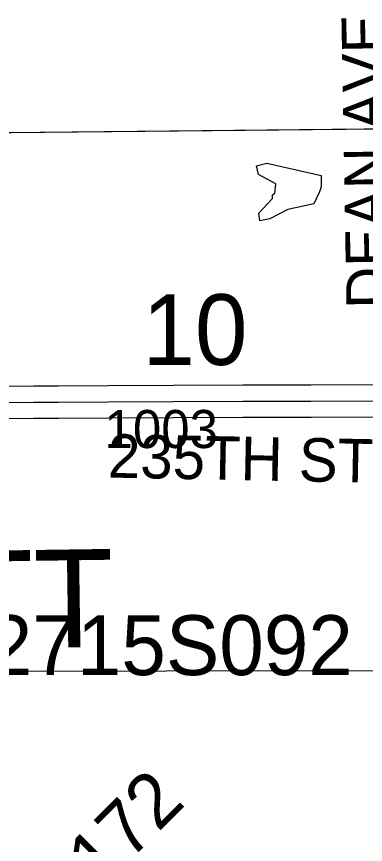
# Model space of a CAD drawing. Extents: x 23.6 to 68.7, y -63 to -29.
# Drawn here: x 35.947 to 36.588, y -47.991 to -46.469 of the extents above; entities that cross this region are included whole.
import ezdxf

# ---------------------------------------------------------------- set-up
doc = ezdxf.new("R2010")
doc.units = 0
for name, color, linetype in [('tdCoHydroRiver', 7, 'Continuous'), ('tdCoSecRdNmbr', 7, 'Continuous'), ('tdCoSecRdTxt', 7, 'Continuous'), ('tdCoSecRteBand', 7, 'Continuous'), ('tdCoSecRteCL', 7, 'Continuous'), ('tdCoSectLine', 7, 'Continuous'), ('tdCoSectLinePart', 7, 'Continuous'), ('tdCoSectNmbr', 7, 'Continuous'), ('tdCoStrucPriMaintName', 7, 'Continuous'), ('tdCoSurfGravel', 7, 'Continuous'), ('tdCoTwpNameTxt', 7, 'Continuous'), ('tdStHwyPriRefPost1', 7, 'Continuous')]:
    doc.layers.add(name, color=color, linetype=linetype)

msp = doc.modelspace()

# ---------------------------------------------------------------- linework, layer by layer
at = {"layer": 'tdCoHydroRiver'}
msp.add_lwpolyline([(36.394, -46.8444), (36.3923, -46.8302), (36.4173, -46.8032), (36.4173, -46.7969), (36.422, -46.7937), (36.4234, -46.7763), (36.3917, -46.7592), (36.3884, -46.7434), (36.4073, -46.7385), (36.507, -46.7614), (36.5071, -46.7819), (36.504, -46.7914), (36.4932, -46.8136), (36.4459, -46.8235), (36.4129, -46.8411), (36.394, -46.8444)], dxfattribs=at)
at = {"layer": 'tdCoSecRteBand'}
for points in [[(35.8954, -47.1485), (35.9788, -47.148), (35.9789, -47.148), (35.979, -47.148), (36.0243, -47.148), (36.1157, -47.147), (36.1159, -47.147), (36.116, -47.147), (36.2356, -47.1468), (36.3636, -47.1462), (36.3636, -47.1462), (36.3636, -47.1462), (36.4881, -47.1458), (36.4881, -47.1458), (36.4881, -47.1458), (36.6195, -47.1453)], [(36.6196, -47.2053), (36.4883, -47.2058), (36.3638, -47.2062), (36.2359, -47.2068), (36.2358, -47.2068), (36.2358, -47.2068), (36.1163, -47.207), (36.0248, -47.208), (36.0246, -47.208), (35.9791, -47.208), (35.8957, -47.2085)]]:
    msp.add_lwpolyline(points, dxfattribs=at)
at = {"layer": 'tdCoSecRteCL'}
msp.add_lwpolyline([(35.7132, -47.1797), (35.7241, -47.1793), (35.7932, -47.1787), (35.8955, -47.1785), (35.979, -47.178), (36.0245, -47.178), (36.1161, -47.177), (36.2357, -47.1768), (36.3637, -47.1762), (36.4882, -47.1758), (36.6196, -47.1753), (36.698, -47.1755), (36.7129, -47.1747)], dxfattribs=at)
at = {"layer": 'tdCoSectLine'}
for points in [[(35.6912, -46.6844), (36.7052, -46.6743)], [(35.725, -47.6721), (36.7202, -47.6713)]]:
    msp.add_lwpolyline(points, dxfattribs=at)
at = {"layer": 'tdCoSectLinePart'}
for points in [[(35.6912, -46.6844), (36.6753, -46.6746)], [(35.755, -47.6721), (36.6899, -47.6713)]]:
    msp.add_lwpolyline(points, dxfattribs=at)
at = {"layer": 'tdCoSurfGravel'}
msp.add_lwpolyline([(35.7132, -47.1797), (35.7241, -47.1793), (35.7932, -47.1787), (35.8955, -47.1785), (35.979, -47.178), (36.0245, -47.178), (36.1161, -47.177), (36.2357, -47.1768), (36.3637, -47.1762), (36.4882, -47.1758), (36.6196, -47.1753), (36.698, -47.1755), (36.7129, -47.1747)], dxfattribs=at)

# ---------------------------------------------------------------- texts
at = {"layer": 'tdCoSecRdNmbr'}
msp.add_text('1003', height=0.07, rotation=0.0284, dxfattribs=at).set_placement((36.109, -47.2623))
at = {"layer": 'tdCoSecRdTxt'}
for s, rotation, p in [('DEAN AVE', 91, (36.6335, -47.0054)), ('235TH ST', 358.8686, (36.1145, -47.3164))]:
    msp.add_text(s, height=0.08, rotation=rotation, dxfattribs=at).set_placement(p)
at = {"layer": 'tdCoSectNmbr'}
msp.add_text('10', height=0.13, rotation=0.0284, dxfattribs=at).set_placement((36.1783, -47.1095))
at = {"layer": 'tdCoStrucPriMaintName'}
msp.add_text('62715S092', height=0.11, dxfattribs=at).set_placement((35.8126, -47.6796))
msp.add_text('62715S092', height=0.11, dxfattribs=at).set_placement((35.8126, -47.6796))
msp.add_text('62715S092', height=0.11, dxfattribs=at).set_placement((35.8126, -47.6796))
at = {"layer": 'tdCoTwpNameTxt'}
msp.add_text('SCOTT', height=0.18, rotation=0.8278, dxfattribs=at).set_placement((35.3114, -47.6393))
at = {"layer": 'tdStHwyPriRefPost1'}
msp.add_text('‒‒172', height=0.1, rotation=45, dxfattribs=at).set_placement((35.9969, -48.1796))

doc.saveas('drawing.dxf')
